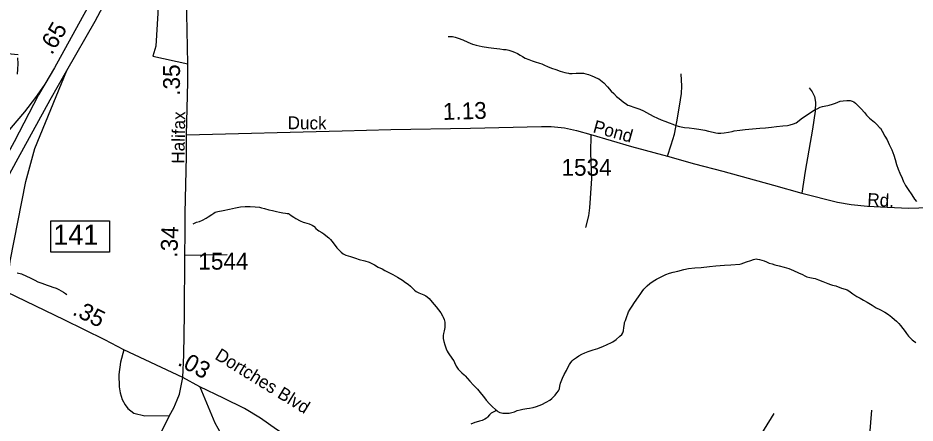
# Model space of a CAD drawing. Extents: x 2220236 to 2384410, y 720751 to 894131.
# Drawn here: x 2336765 to 2343418, y 824683 to 827690 of the extents above; entities that cross this region are included whole.
import ezdxf

# ---------------------------------------------------------------- set-up
doc = ezdxf.new("R2010")
doc.units = 0
doc.layers.add('Default', color=7, linetype='Continuous')

msp = doc.modelspace()

# ---------------------------------------------------------------- linework, layer by layer
at = {"layer": 'Default'}
for p, q in [((2338317, 825931.9), (2338002.9, 825926.7)), ((2338114.6, 824952.6), (2337989, 825020.6))]:
    msp.add_line(p, q, dxfattribs=at)
for points in [[(2338005.5, 828782.4), (2337936.7, 828712.8), (2337853.2, 828621.6), (2337727.6, 828474.3), (2337627.9, 828343.2), (2337530.2, 828202.5), (2337428.6, 828032.3), (2337373.8, 827932.6), (2337215.5, 827643.2), (2337035.7, 827320.5), (2336964, 827197.4)], [(2337127.8, 827299.4), (2337337.7, 827666.6), (2337496, 827965.8), (2337597.6, 828143.8), (2337668, 828251.3), (2337730.5, 828339.3), (2337802.8, 828433.2), (2337854.6, 828495.4), (2337881, 828527.1), (2337963.1, 828615.1), (2338008.7, 828665.3)], [(2338025.9, 827916.2), (2337928.1, 827911), (2337840.1, 827904), (2337818.4, 827883.7), (2337810.5, 827869.6), (2337803.2, 827819.4), (2337802.4, 827725.6), (2337787.3, 827479.4), (2337766.1, 827405.1), (2338024.7, 827348.3)], [(2338015.1, 826822.3), (2338026.4, 827214.3), (2338024.7, 827348.3), (2338017.2, 827721), (2338025.9, 827916.2)], [(2339956.6, 827551), (2339988.7, 827551.7), (2340006.9, 827548.2), (2340030.9, 827540.3), (2340064.9, 827526.9), (2340101.3, 827511), (2340135.5, 827495.3), (2340145.4, 827492.5), (2340163.6, 827488.3), (2340207.7, 827478.6), (2340255.6, 827470.7), (2340293.9, 827465.7), (2340337.8, 827460), (2340365.8, 827456.2), (2340385.9, 827454.7), (2340406.1, 827450.6), (2340428.1, 827443.3), (2340448.1, 827434.9), (2340470.5, 827425.3), (2340490.3, 827413.7), (2340506.5, 827403.8), (2340527.3, 827392.2), (2340555, 827380.2), (2340579.1, 827370.7), (2340601, 827363.4), (2340633.3, 827353.2), (2340651.2, 827348), (2340671.3, 827338.4), (2340693.7, 827328.5), (2340721.8, 827316.5), (2340754, 827307.3), (2340786, 827295.5), (2340803.9, 827289.6), (2340820.5, 827285.4), (2340834.1, 827281.7), (2340848, 827279), (2340856.2, 827278.6), (2340876.3, 827278.5), (2340904.1, 827279), (2340930.3, 827280.7), (2340945.8, 827280.7), (2340958.3, 827279.5), (2340976.2, 827275.3), (2340996.4, 827269.6), (2341020.5, 827259.8), (2341038.5, 827252.3), (2341054.5, 827244.7), (2341072.6, 827236.6), (2341086.8, 827227.4), (2341111.2, 827207), (2341137.3, 827179.2), (2341165.9, 827147.5), (2341184.1, 827127.9), (2341204.3, 827106.4), (2341224.6, 827090.9), (2341254.8, 827066.8), (2341279.2, 827048.8), (2341288.6, 827043.6), (2341297.3, 827039.7), (2341341.2, 827024.4), (2341376.2, 827013.4), (2341403.6, 827000.7), (2341427.8, 826986.9), (2341476.1, 826961.7), (2341507.6, 826945.9), (2341536.6, 826934.6), (2341562.6, 826924.2), (2341594.7, 826910.7), (2341621, 826901.3), (2341645, 826891.4), (2341671.3, 826883.6), (2341695.5, 826878.1), (2341707.4, 826875.9), (2341742.6, 826874.1), (2341779.5, 826869), (2341815.5, 826863.9), (2341859.5, 826855.9), (2341887.6, 826850.5), (2341921.8, 826841.4), (2341940.3, 826837.9), (2341955.9, 826835.2), (2341977.8, 826835.5), (2342003.7, 826838.2), (2342035.6, 826842.8), (2342061.4, 826847.7), (2342077.6, 826851), (2342119.7, 826857.7), (2342158.6, 826862.6), (2342213.5, 826866.4), (2342267.5, 826870.9), (2342309.4, 826875.3), (2342352.8, 826879.4), (2342391.4, 826884.2), (2342437.1, 826889.4), (2342473.1, 826891.8), (2342491.7, 826895.9), (2342517.3, 826904.1)], [(2336766.9, 827417.1), (2336578.2, 827432.8)], [(2336761.8, 827273.4), (2336765.3, 827309.1), (2336767.7, 827348.7), (2336765, 827393.2)], [(2336314.8, 825829.4), (2336395.2, 825972.4), (2336493.4, 826147.2), (2336767, 826649.8), (2337003.5, 827082), (2337127.8, 827299.4)], [(2336683.1, 825654.4), (2336706.6, 825884.8), (2336823.5, 826476.6), (2336890.7, 826721), (2337127.8, 827299.4)], [(2341583.5, 826663.8), (2341609.1, 826747.2), (2341633.6, 826827.5), (2341651, 826918.3), (2341672, 827035.3), (2341685.9, 827129.5), (2341689.4, 827183.7), (2341684.2, 827274.4)], [(2336964, 827197.4), (2336896, 827099.6), (2336813.2, 826994), (2336715.3, 826876.2), (2336599.6, 826737.1), (2336490.1, 826627.6), (2336273.8, 826433.4), (2336110.3, 826292.6), (2335849.7, 826059.2)], [(2336964, 827197.4), (2336918.4, 827119.1), (2336736.7, 826771), (2336521.7, 826379.9), (2336318.4, 826011), (2336238.7, 825866.4)], [(2342633.3, 827171.4), (2342655.9, 827141.8), (2342671.7, 827106.8), (2342680.4, 827064.9), (2342678.6, 826998.6), (2342657.2, 826864), (2342603, 826551.4), (2342579.2, 826389.3)], [(2342517.3, 826904.1), (2342537.6, 826912.5), (2342546.9, 826918.5), (2342574.8, 826941), (2342606.4, 826962.9), (2342634.2, 826981.1), (2342657.8, 826997.9), (2342678, 827010.2), (2342691.9, 827016.3), (2342713.8, 827026.4), (2342731.6, 827032.7), (2342757.7, 827037.1), (2342772.7, 827039.3), (2342781.4, 827041.3), (2342805.4, 827049.8), (2342829.3, 827058), (2342863.3, 827070.9), (2342885.1, 827074.4), (2342911.3, 827077.1), (2342937.2, 827077.2), (2342953.1, 827072.9), (2342964.8, 827067.8), (2342977.4, 827057.5), (2342999.6, 827035.5), (2343019.8, 827015.9), (2343042.3, 826988), (2343058.5, 826968.3), (2343080.7, 826946.9), (2343092.9, 826936.9), (2343117, 826917.2), (2343135.5, 826899.2), (2343155.7, 826877.7), (2343161, 826870.7), (2343174, 826848.3), (2343194.5, 826812), (2343210.8, 826784.1), (2343227.3, 826750.4), (2343245.6, 826710.7), (2343260, 826671.3), (2343270.5, 826638.9), (2343280.9, 826601.6), (2343293.5, 826567.6), (2343305.9, 826537.6), (2343322.1, 826501.5), (2343332.4, 826474), (2343334.6, 826469.8), (2343348.7, 826445.8), (2343367.3, 826416.4), (2343393.9, 826376.4), (2343414.2, 826344.4), (2343428.4, 826327)], [(2338015.1, 826822.3), (2339170.1, 826852), (2339529.5, 826860.7), (2340120.9, 826871.2), (2340648.7, 826883.4), (2340718.5, 826885.1), (2340819.7, 826874.7), (2340908.7, 826855.4), (2341014.2, 826825.8), (2341314.3, 826736.7), (2341583.5, 826663.8), (2341782.7, 826605.8), (2341992.1, 826553.4), (2342369, 826448.7), (2342579.2, 826389.3), (2342842.6, 826323), (2342943.8, 826305.5), (2343065.9, 826293.3), (2343210.8, 826284.6), (2343371.3, 826277.6), (2343739.4, 826289.8), (2343906, 826281.1)], [(2337989, 825020.6), (2337995.9, 825190), (2337999.4, 825492), (2338002.9, 825926.7), (2338006.4, 826096), (2338004.7, 826240.9), (2338014.3, 826663.4), (2338015.1, 826822.3)], [(2341014.2, 826825.8), (2341010.7, 826686.1), (2341018.6, 826499.3), (2341009.9, 826352.7), (2341002.9, 826279.3), (2340997.6, 826220), (2340973.2, 826134.4)], [(2338065.1, 826160.8), (2338078.6, 826168.9), (2338088.9, 826173.2), (2338112.6, 826179.1), (2338134.5, 826189.9), (2338160.5, 826204.1), (2338176.2, 826213.9), (2338202.1, 826230.4), (2338217.7, 826241.8), (2338228, 826247.2), (2338247.8, 826252.9), (2338287.8, 826261.1), (2338333.7, 826270.2), (2338377.6, 826280.2), (2338415.4, 826286.7), (2338451.4, 826289.2), (2338487.5, 826289.6), (2338523.4, 826287.8), (2338557.7, 826284.3), (2338570.6, 826281.6), (2338593.8, 826275.3), (2338625.7, 826265.8), (2338653.8, 826259.7), (2338682, 826254.3), (2338706.2, 826248.7), (2338730.6, 826243.8), (2338750.1, 826240.7), (2338762.3, 826239.5), (2338770.6, 826237.2), (2338778.3, 826233.6), (2338792.5, 826223.3), (2338810.4, 826211.9), (2338827.2, 826201.1), (2338858.8, 826184.4), (2338879.9, 826174.4), (2338891.2, 826170.9), (2338925.1, 826160.8), (2338947.5, 826150.9), (2338958.9, 826144.8), (2338963.3, 826141.7), (2338975.7, 826127.4), (2338985.6, 826118), (2338997.7, 826109.6), (2339017.9, 826098), (2339033.8, 826087.2), (2339048.3, 826076.3), (2339070.5, 826056.8), (2339082.8, 826044.8), (2339092.8, 826033.1), (2339117, 826001.3), (2339131.2, 825983.8), (2339145.6, 825968), (2339163.1, 825951.3), (2339176, 825940.3), (2339191.1, 825931.1), (2339198.1, 825928.1), (2339232, 825919), (2339268.2, 825907.4), (2339296.5, 825897.7), (2339338.7, 825886.3), (2339370.6, 825876.1), (2339408.8, 825857.3), (2339437, 825841.1), (2339465.5, 825827.5), (2339487.3, 825816.2), (2339509.8, 825804), (2339545.9, 825786.4), (2339580.2, 825766.5), (2339618.3, 825743.5), (2339640.3, 825727.3), (2339659.2, 825713.3), (2339676.9, 825698.3), (2339707.3, 825668.3), (2339718.5, 825659.9), (2339727.6, 825654.4), (2339737.6, 825650.8), (2339775.7, 825635), (2339790.7, 825627.4), (2339801.2, 825619.6), (2339816.1, 825608.1), (2339838.3, 825580.1), (2339866.9, 825546.2), (2339885.2, 825524.6), (2339901.3, 825500.7), (2339913.6, 825479.8), (2339919, 825468.6), (2339926, 825450.8), (2339930.1, 825431.3), (2339931.9, 825409.3), (2339930.7, 825391.2), (2339927, 825368.8), (2339921.3, 825347.2), (2339919.3, 825333.3), (2339919.9, 825310.4), (2339924, 825289.2), (2339930.4, 825263.2), (2339940.5, 825233.1)], [(2340315.9, 824776.8), (2340324.4, 824769.6), (2340338.5, 824762), (2340351.4, 824758.6), (2340360.4, 824756.3), (2340376.5, 824756.3), (2340388.3, 824756.8), (2340408.3, 824756.6), (2340417.1, 824758), (2340428.5, 824760.7), (2340448.2, 824767.5), (2340468.2, 824775.5), (2340490.3, 824781.3), (2340510.1, 824786.4), (2340538.2, 824790.8), (2340559.4, 824793.3), (2340585.1, 824798.3), (2340612, 824807), (2340649.8, 824821.7), (2340683.6, 824837.8), (2340709.3, 824852.6), (2340725.2, 824864.8), (2340748.7, 824891.3), (2340762.5, 824907.3), (2340774.3, 824923.6), (2340780.2, 824932.7), (2340782.2, 824939.3), (2340784.1, 824957.4), (2340789.8, 824979), (2340798, 825003.3), (2340803.3, 825017.3), (2340817, 825043.5), (2340832.8, 825073.7), (2340844.4, 825096.1), (2340856.3, 825117.9), (2340866.5, 825133.1), (2340875.9, 825144.4), (2340885.7, 825154.6), (2340907.6, 825170.9), (2340925.5, 825183.1), (2340947.3, 825195.5), (2340969.3, 825204), (2340995.2, 825213.9), (2341031.1, 825226.2), (2341064.8, 825236.4), (2341083.6, 825243.1), (2341102.6, 825251.1), (2341134.4, 825267.2), (2341168.3, 825281.7), (2341177.9, 825287), (2341202.2, 825304.4), (2341229.8, 825326.9), (2341243.7, 825340.6), (2341250.4, 825353.3), (2341255.3, 825368.9), (2341259, 825391.4), (2341260.7, 825405.3), (2341262.7, 825422.7), (2341264.7, 825428.4), (2341270.3, 825445.1), (2341279.9, 825475), (2341288.3, 825495), (2341293.6, 825507.7), (2341305.3, 825527.9), (2341321.1, 825551.5), (2341338.7, 825577.5), (2341368.1, 825620.7), (2341383.5, 825645), (2341394.4, 825660.2), (2341407.5, 825676.5), (2341419.5, 825689.1), (2341431.5, 825701.1), (2341451.8, 825718.3), (2341477, 825735.8), (2341500.7, 825749.9), (2341536.1, 825767.7), (2341570.2, 825784.9), (2341596.3, 825794.8), (2341624.2, 825803.5), (2341660, 825811.5), (2341703.8, 825823.8), (2341738.9, 825831.2), (2341785.7, 825835.4), (2341831.9, 825838.3), (2341893.6, 825844.7), (2341941.7, 825849.3), (2342005.5, 825854.2), (2342051.6, 825858.7), (2342117.7, 825863.1), (2342129.4, 825865.2), (2342167.2, 825879.9), (2342199.3, 825890.1), (2342221, 825896.8), (2342241.2, 825901), (2342249.1, 825900.3), (2342265, 825897), (2342299.2, 825886.9)], [(2342299.2, 825886.9), (2342317.3, 825878.5), (2342335.7, 825871), (2342358.9, 825863.8), (2342377.5, 825858), (2342411.7, 825850.5), (2342447.8, 825841.1), (2342482.1, 825829.4), (2342517.1, 825815.4), (2342554.3, 825798.9), (2342582.7, 825785.3), (2342600.8, 825775.2), (2342616.8, 825769.3), (2342638.7, 825763.6), (2342662.9, 825759.7), (2342678.1, 825755.4), (2342703.1, 825746.5), (2342735.1, 825734.7), (2342771.5, 825719.1), (2342790.9, 825711.7), (2342805.5, 825707.4), (2342829.7, 825701.8), (2342874, 825684.6), (2342899.9, 825676.8), (2342915.9, 825670.9), (2342928, 825664.8), (2342956.5, 825643), (2342986.5, 825623.6), (2343011, 825609.8), (2343034.9, 825596), (2343063.1, 825580.7), (2343099.5, 825557), (2343129.7, 825539.2), (2343157.9, 825525.5), (2343194.1, 825505.7), (2343220.4, 825488.7), (2343246.5, 825468.4), (2343264.9, 825452.8), (2343280.9, 825438.7), (2343297.3, 825422.9), (2343311.4, 825406.4), (2343327.4, 825384.1), (2343343.8, 825361.8), (2343353.9, 825348.1), (2343369.7, 825329.1), (2343384.5, 825312.6), (2343396.8, 825300.6), (2343406.7, 825292.8), (2343423.5, 825282)], [(2336758.8, 825798.8), (2336791, 825789.6), (2336829.4, 825773.8), (2336855.6, 825760.1), (2336889.8, 825742.8), (2336913.9, 825731.3), (2336941.9, 825721), (2336962.2, 825713.6), (2336982.1, 825707.8), (2337004.1, 825699.9), (2337024.4, 825692.5), (2337048.4, 825684.3), (2337067.8, 825675.2), (2337086.6, 825665.5), (2337102.8, 825655.3), (2337117, 825645.4), (2337129.1, 825637.7)], [(2337989, 825020.6), (2337551.1, 825226.6), (2337408.9, 825300), (2337107.9, 825448.4), (2336683.1, 825654.4)], [(2337551.1, 825226.6), (2337526.6, 825135.9), (2337514.7, 825044.8), (2337515.6, 824953.1), (2337524.3, 824907.1), (2337538.9, 824857.3), (2337559.3, 824819.6), (2337579.6, 824791.7), (2337624.1, 824756.3), (2337706.3, 824737.3), (2337890.4, 824739.6)], [(2339940.5, 825233.1), (2339948.7, 825216.4), (2339955.1, 825205.2), (2339987.5, 825157.9), (2339996.9, 825144.5), (2340003.7, 825131.7), (2340016.2, 825105.9), (2340024.4, 825089.8), (2340030.3, 825082.5), (2340056.6, 825056.7), (2340075, 825041), (2340082.9, 825033.1), (2340115.6, 824995.1), (2340143.8, 824963.4), (2340172.3, 824934.1), (2340202.6, 824898.5), (2340216.8, 824880.1), (2340237.3, 824853), (2340261.4, 824825.5), (2340284, 824803.4), (2340308.1, 824783.7), (2340315.9, 824776.8)], [(2336834, 822491), (2336841, 822590.5), (2336853.3, 822667.8), (2336876.7, 822735.4), (2336939, 822862.8), (2337114.9, 823217.3), (2337245.7, 823473.9), (2337414.1, 823807.3), (2337513.5, 824001.1), (2337625.2, 824226.3), (2337761.3, 824481.2), (2337820.6, 824598.2), (2337890.4, 824739.6), (2337921.8, 824797.2), (2337946.2, 824856.5), (2337964, 824898.2), (2337989, 825020.6)], [(2338114.6, 824952.6), (2338226.2, 824685.5), (2338336.1, 824488.2), (2338492.3, 824187.9), (2338563.8, 824051.7), (2338733.1, 823704.3), (2338757.5, 823629.3), (2338778.4, 823568.2), (2338783.7, 823528), (2338792.4, 823461.7), (2338802.8, 823372.6), (2338806.3, 823198.1), (2338810.7, 823082.8), (2338814.2, 822979.8), (2338822.9, 822882.1), (2338829.1, 822647.5), (2338836.6, 822507.6), (2338837.6, 822433.6), (2338841.2, 822330.4), (2338843, 822293.8)], [(2341828.1, 822400.2), (2341745.2, 822461.3), (2341620.5, 822543.4), (2341439, 822677.8), (2340892.1, 823075.9), (2340414, 823416.3), (2340045.1, 823681.6), (2339488.5, 824048.2), (2338961.6, 824453.3), (2338682.5, 824636.6), (2338563.8, 824720.4), (2338446.1, 824790.2), (2338290.8, 824868.8), (2338114.6, 824952.6)], [(2340315.9, 824776.8), (2340300.1, 824769.6), (2340284.4, 824761.4), (2340275.4, 824755.5), (2340262.4, 824743.4), (2340246.7, 824727), (2340239.8, 824720.2), (2340228.9, 824712.5), (2340207, 824702.4), (2340189.2, 824696.1), (2340162.8, 824690.8), (2340153.1, 824688.1), (2340123.4, 824675.4)], [(2341828.1, 822400.2), (2341870.1, 822452.2), (2341909.2, 822524.2), (2341926.7, 822580.1), (2341933.7, 822627.2), (2341937.1, 822700.5), (2341926.7, 822805.3), (2341928.4, 823072.4), (2341925.8, 823264.4), (2341922.3, 823507.1), (2341923.2, 823596.1), (2341921.4, 823655.5), (2341920.8, 823690.5), (2341924.1, 823840.5), (2341925.2, 823981.3), (2341933.4, 824041.8), (2341952.8, 824077.9), (2342139.4, 824372.7), (2342372.4, 824753.5)], [(2343096, 824780), (2343075.1, 824533.8)]]:
    msp.add_lwpolyline(points, dxfattribs=at)
msp.add_lwpolyline([(2337009.7, 826184.3), (2337444.6, 826184.3), (2337444.6, 825951.1), (2337009.7, 825951.1)], close=True, dxfattribs=at)

# ---------------------------------------------------------------- texts
for s, height, rotation, p in [('.65', 125, 59.57202, (2337017, 827410)), ('.35', 125, 89.78691, (2337966.4, 827112.1)), ('1.13', 125, 1.63445, (2339917.9, 826932.6)), ('Halifax', 95, 88.88792, (2337999.4, 826607.3)), ('Duck', 95, 359.46754, (2338764.7, 826864.5)), ('Pond', 95, 344.6744, (2341023.7, 826841.9)), ('Rd.', 95, 357.30735, (2343062.6, 826295.6)), ('.34', 125, 87.8179, (2337946.9, 825909.6)), ('.35', 125, 333.75357, (2337162.8, 825491)), ('.03', 125, 331.54074, (2337942.7, 825116.8)), ('Dortches Blvd', 95, 328.34797, (2338219.1, 825162.9))]:
    msp.add_text(s, height=height, rotation=rotation, dxfattribs=at).set_placement(p)
for s, height, p in [('1534', 125, (2340796.3, 826518.6)), ('141', 150, (2337027.3, 826006)), ('1544', 125, (2338103, 825821.9))]:
    msp.add_text(s, height=height, dxfattribs=at).set_placement(p)

doc.saveas('drawing.dxf')
